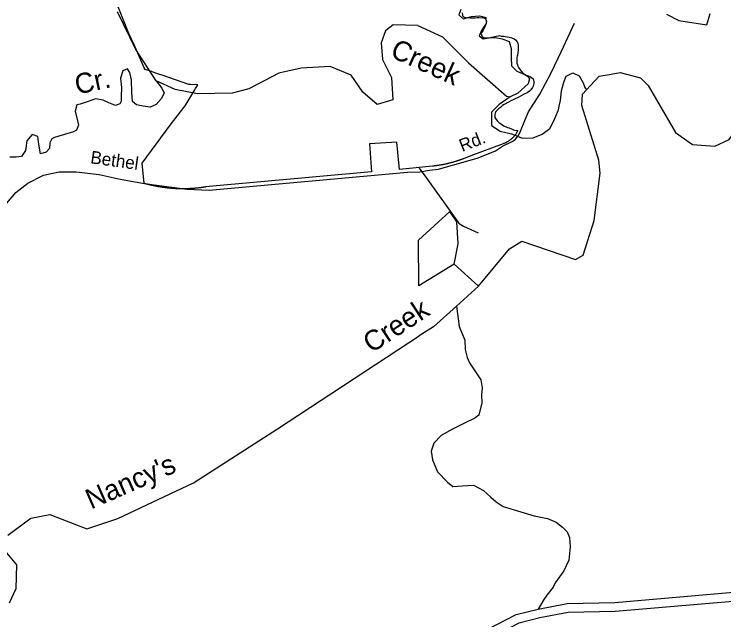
# Model space of a CAD drawing. Extents: x 2104537 to 2336408, y 34176 to 229611.
# Drawn here: x 2300286 to 2305585, y 79586 to 84107 of the extents above; entities that cross this region are included whole.
import ezdxf

# ---------------------------------------------------------------- set-up
doc = ezdxf.new("R2010")
doc.units = 0
for name, color, linetype in [('Exist Boundary Political City Limit New', 7, 'Continuous'), ('Exist Hydrographic Buffer Line', 7, 'Continuous'), ('Exist Hydrographic Creek Single Shore', 7, 'Continuous'), ('Exist Hydrographic Misc Water Feature', 7, 'Continuous'), ('Exist Hydrographic Pond Under 1500 Sq Ft', 7, 'Continuous'), ('Exist Hydrographic River Shore', 7, 'Continuous'), ('Exist Road Non-System Type 51', 7, 'Continuous'), ('Exist Road Secondary Type 51 Attributed', 7, 'Continuous'), ('Exist Road Secondary Type 51 Label', 7, 'Continuous'), ('Map Preparation Boundary City Limit Buffer Line', 7, 'Continuous'), ('Old_Level_32', 7, 'Continuous')]:
    doc.layers.add(name, color=color, linetype=linetype)

msp = doc.modelspace()

# ---------------------------------------------------------------- linework, layer by layer
at = {"layer": 'Exist Boundary Political City Limit New'}
for points in [[(2301338.5, 82823.9), (2301334.5, 82824.7), (2301330.5, 82825.5), (2301326.8, 82826.3), (2301322.8, 82827.2), (2301318.8, 82828), (2301315, 82828.9), (2301311, 82829.8), (2301307, 82830.7), (2301303.2, 82831.6), (2301299.2, 82832.5), (2301295.5, 82833.5), (2301291.5, 82834.4), (2301287.8, 82835.4), (2301283.8, 82836.4), (2301280, 82837.4), (2301276, 82838.4), (2301272.2, 82839.4), (2301268.2, 82840.5), (2301264.5, 82841.5), (2301260.5, 82842.6), (2301256.8, 82843.7), (2301241.2, 82995.5), (2301451, 83279.5), (2301552.5, 83411.4), (2301562, 83423.8), (2301634.2, 83541.8), (2301640.5, 83551.9), (2301655.2, 83576.1), (2301658, 83580.5), (2301604.5, 83582), (2301589.2, 83582.5), (2301389.5, 83651.4), (2301364.2, 83660.1), (2301303.5, 83681.1), (2301262.8, 83695.1), (2301257.2, 83706.9), (2301182.8, 83873.6), (2301142.8, 83962.7), (2301041.5, 84215.2)], [(2303632.2, 84117.2), (2303633, 84103.8), (2303634.2, 84097.4), (2303635.5, 84092.6), (2303640, 84086.8), (2303647.5, 84084.4), (2303662.8, 84081.3), (2303672.8, 84081.6), (2303691, 84081.5), (2303701.2, 84080.3), (2303715.5, 84080), (2303728.2, 84081.1), (2303742, 84081.9), (2303756, 84081.6), (2303791, 84080.8), (2303802, 84075.2), (2303806.2, 84072), (2303811, 84062.9), (2303812, 84050.7), (2303812, 84049.2)], [(2303812, 84049.2), (2303810.2, 84042.6), (2303807.2, 84030.2), (2303803, 84019.4), (2303799, 84008.9), (2303793.8, 83998.7), (2303787, 83989), (2303780.2, 83976.4), (2303777, 83970.2), (2303773.8, 83961.3), (2303775, 83953.3), (2303777, 83946.9), (2303780.2, 83940.1), (2303790.5, 83933.4), (2303797.5, 83931.4), (2303818, 83930.3), (2303826.8, 83931.8), (2303839, 83934), (2303850.5, 83934.7), (2303865.5, 83938.2), (2303875, 83940.8), (2303886.2, 83943.3), (2303901.8, 83946.2), (2303910.5, 83947.8), (2303922.8, 83944.3), (2303943, 83943), (2303951.2, 83941.8), (2303981, 83936.6), (2303995.5, 83933.7), (2304018.5, 83922.8), (2304030.2, 83915.6), (2304040.8, 83902.2), (2304047.5, 83888.1), (2304049, 83877.9), (2304050, 83860.4), (2304050.2, 83841.8), (2304046.8, 83819.4), (2304044.2, 83801.3), (2304041.8, 83794.3), (2304040.5, 83783.7), (2304038.2, 83764.4), (2304040.2, 83742.8), (2304043.8, 83730), (2304047, 83719.6), (2304051.5, 83708.6), (2304056.5, 83701.6), (2304075.2, 83679.7), (2304087, 83665.5), (2304096.5, 83659.6), (2304109, 83653), (2304127.2, 83646.5), (2304139, 83641.6), (2304152.5, 83633.1), (2304160.8, 83623.9), (2304165, 83614.5), (2304166, 83605.1), (2304166.5, 83590.5), (2304163.8, 83574.2), (2304157.2, 83560), (2304144, 83542.5), (2304134.5, 83533.4), (2304115.5, 83520.7), (2304094, 83509.4), (2304067, 83494.6), (2304049.5, 83485.7), (2304021.2, 83473.3), (2304011, 83468.9), (2303993.5, 83459.6), (2303977.8, 83450.9), (2303944.5, 83432.5), (2303933.2, 83425), (2303925.2, 83419.2), (2303917, 83411.5), (2303902.2, 83400.8), (2303892.8, 83391.7), (2303882.8, 83380.7), (2303878, 83368.2), (2303874.8, 83359.4), (2303874.8, 83353), (2303874.2, 83343.8), (2303876, 83335.6), (2303879, 83327.8), (2303892, 83311.8), (2303899.2, 83304.5), (2303906.2, 83296.9), (2303918.5, 83290.7), (2303943, 83274.8), (2303969.2, 83262.2), (2303981.8, 83258.2), (2303999.8, 83251.1), (2304013.8, 83245), (2304024.2, 83240.4), (2304039.5, 83238.5), (2304046.2, 83237.4), (2304045.5, 83236), (2304043.8, 83232.4), (2304042, 83228.9), (2304040, 83225.4), (2304038, 83221.9), (2304035.8, 83218.5)], [(2304029.2, 83208.6), (2304026.8, 83205.4), (2304024.2, 83202.2), (2304021.8, 83199.1), (2304019.2, 83196), (2304016.8, 83193), (2304014, 83190.1), (2304011.2, 83187.2), (2304008.2, 83184.3), (2304005.5, 83181.5), (2304002.5, 83178.8), (2304001.5, 83178), (2303999.5, 83176.2), (2303996.5, 83173.6), (2303993.5, 83171.1), (2303990.2, 83168.6), (2303987, 83166.2), (2303983.8, 83163.9), (2303980.5, 83161.6), (2303977.2, 83159.5), (2303973.8, 83157.3), (2303970.2, 83155.3), (2303966.8, 83153.3), (2303963.2, 83151.4), (2303959.8, 83149.6), (2303956, 83147.9), (2303952.5, 83146.2), (2303948.8, 83144.6), (2303945, 83143.1), (2303940.8, 83141), (2303939.2, 83140.5), (2303938.2, 83140.1), (2303695.2, 83048.7), (2303653.2, 83033), (2303647, 83030.5), (2303643.2, 83029), (2303639.5, 83027.6), (2303635.8, 83026.2), (2303632, 83024.8), (2303628.2, 83023.4), (2303625.8, 83022.5), (2303624.5, 83022), (2303620.8, 83020.7), (2303617, 83019.3), (2303613, 83018), (2303609.2, 83016.7), (2303605.5, 83015.4), (2303601.8, 83014.1), (2303598, 83012.9), (2303594.2, 83011.6), (2303590.2, 83010.4), (2303586.5, 83009.2), (2303582.8, 83008), (2303579, 83006.9), (2303575, 83005.7), (2303571.2, 83004.6), (2303567.2, 83003.5), (2303563.5, 83002.3), (2303559.8, 83001.3), (2303555.8, 83000.2), (2303552, 82999.1), (2303548, 82998.1), (2303544.2, 82997.1), (2303540.2, 82996.1), (2303536.5, 82995.1), (2303532.5, 82994.1), (2303528.8, 82993.2), (2303524.8, 82992.2), (2303521, 82991.3), (2303517, 82990.4), (2303513.2, 82989.5), (2303509.2, 82988.7), (2303505.2, 82987.8), (2303501.5, 82987), (2303497.5, 82986.2), (2303493.5, 82985.4), (2303491, 82984.9), (2303489.8, 82984.6), (2303485.8, 82983.8), (2303481.8, 82983.1), (2303477.8, 82982.4), (2303474, 82981.6), (2303470, 82981), (2303466, 82980.3), (2303462, 82979.6), (2303458.2, 82979), (2303454.2, 82978.3), (2303450.2, 82977.7), (2303446.2, 82977.1), (2303442.2, 82976.6), (2303438.5, 82976), (2303434.5, 82975.5), (2303430.5, 82975), (2303426.5, 82974.5), (2303422.5, 82974), (2303418.5, 82973.5), (2303417.8, 82973.4), (2303414.5, 82973), (2303410.5, 82972.4), (2303164.2, 82948.3)], [(2304035.8, 83218.5), (2304033.8, 83215.2), (2304031.5, 83211.9), (2304029.2, 83208.6)], [(2303164.2, 82948.3), (2303144.2, 83151.9), (2302938.5, 83139.2), (2302952.8, 82931), (2301714.5, 82817.2), (2301713.5, 82817.1), (2301708.2, 82816.2), (2301704.5, 82815.6), (2301700.5, 82815), (2301696.5, 82814.5), (2301692.5, 82813.9), (2301688.5, 82813.3), (2301684.5, 82812.8), (2301680.8, 82812.2), (2301676.8, 82811.7), (2301672.8, 82811.2), (2301668.8, 82810.8), (2301664.8, 82810.3), (2301660.8, 82809.9), (2301656.8, 82809.4), (2301652.8, 82809), (2301648.8, 82808.6), (2301645, 82808.2), (2301641, 82807.8), (2301637, 82807.5), (2301633, 82807.1), (2301629, 82806.8), (2301625, 82806.5), (2301621, 82806.2), (2301617, 82805.9), (2301613, 82805.6), (2301609, 82805.4), (2301605, 82805.2), (2301601, 82804.9), (2301597, 82804.7), (2301593, 82804.5), (2301589, 82804.4), (2301585, 82804.2), (2301581, 82804), (2301577, 82803.9), (2301573, 82803.8), (2301569, 82803.7), (2301565, 82803.6), (2301561, 82803.5), (2301557, 82803.5), (2301553, 82803.5), (2301549, 82803.4), (2301545, 82803.4), (2301541, 82803.4), (2301537, 82803.5), (2301533, 82803.5), (2301529, 82803.5), (2301525, 82803.6), (2301521, 82803.7), (2301517, 82803.8), (2301513, 82803.9), (2301509, 82804), (2301505, 82804.2), (2301501, 82804.3), (2301497, 82804.5), (2301493, 82804.7), (2301489, 82804.9), (2301485, 82805.1), (2301481, 82805.4), (2301477, 82805.6), (2301473, 82805.9), (2301469, 82806.2), (2301465, 82806.5), (2301461, 82806.8), (2301457.2, 82807.1), (2301453.2, 82807.5), (2301449.2, 82807.8), (2301445.2, 82808.2), (2301441.2, 82808.6), (2301437.2, 82808.9), (2301433.2, 82809.4), (2301429.2, 82809.8), (2301425.2, 82810.2), (2301421.2, 82810.7), (2301417.2, 82811.2), (2301413.2, 82811.7), (2301409.5, 82812.2), (2301405.5, 82812.7), (2301401.5, 82813.2), (2301397.5, 82813.8), (2301393.5, 82814.4), (2301389.5, 82815), (2301385.8, 82815.6), (2301381.8, 82816.2), (2301377.8, 82816.8), (2301373.8, 82817.5), (2301369.8, 82818.1), (2301366, 82818.8), (2301362, 82819.5), (2301358, 82820.2), (2301354, 82820.9), (2301350.2, 82821.6), (2301346.2, 82822.4), (2301342.2, 82823.1), (2301338.5, 82823.9)]]:
    msp.add_lwpolyline(points, dxfattribs=at)
at = {"layer": 'Exist Hydrographic Buffer Line'}
for points in [[(2304212.1, 79601.9), (2304422.6, 79642.9), (2304774.5, 79649.5), (2305976.8, 79752.8), (2307455.9, 79935.7), (2308377, 79984.9), (2308927.1, 79851.8), (2309133.4, 79798.2)], [(2303364.2, 79212.7), (2303558.5, 79305.2), (2304056.4, 79563.6), (2304212.1, 79601.9)]]:
    msp.add_lwpolyline(points, dxfattribs=at)
at = {"layer": 'Exist Hydrographic Creek Single Shore'}
msp.add_line((2303754, 82077.5), (2303588.3, 81927.8), dxfattribs=at)
for points in [[(2301346.1, 83610.4), (2301193.9, 83843), (2301058, 84124.3)], [(2303620.5, 84143.7), (2303607.2, 84103.4), (2303637.7, 84071.9), (2303701.5, 84091.1), (2303761.6, 84094.3), (2303807.7, 84083.1), (2303810.6, 84037.1), (2303775.5, 83986.4), (2303758.3, 83946), (2303786.8, 83922.5), (2303832.7, 83931.4), (2303876.4, 83934.2), (2303928.7, 83923.2), (2303981.2, 83904.1), (2303996.2, 83852.3), (2303997.6, 83780.3), (2304000.7, 83722.2), (2304039.4, 83680.9), (2304081.7, 83663.7), (2304118.2, 83644.3), (2304134.8, 83624.6), (2304123.3, 83586.3), (2304046.8, 83516.8), (2303989.6, 83489.2)], [(2303299.2, 84022), (2303116.9, 84029), (2303058.1, 83984.3), (2303026.1, 83893), (2303035.1, 83768.2), (2303103, 83635.7), (2303113, 83468.2), (2302997, 83434.4), (2302888.1, 83525), (2302803, 83651.3), (2302645.1, 83716.7), (2302427.9, 83704.4), (2302262, 83668.3), (2302037.9, 83551.2), (2301913, 83517.5), (2301654.9, 83512.6), (2301488, 83545.3), (2301346.1, 83610.4)], [(2303299.2, 84022), (2303484, 83938.3), (2303678.5, 83743.8), (2303961.3, 83496.3), (2303989.6, 83489.2)], [(2301346.1, 83610.4), (2301387.9, 83556.2), (2301406, 83518.3), (2301382.2, 83476.3), (2301346.3, 83434.2), (2301302.2, 83412.1), (2301248.1, 83421.9), (2301199.9, 83431.7), (2301169.7, 83455.5), (2301163.4, 83523.4), (2301161.3, 83617.3), (2301149, 83673.1), (2301130.8, 83699), (2301096.7, 83684.9), (2301078.9, 83630.9), (2301087.3, 83561.1), (2301083.4, 83493.2), (2301083.4, 83457.2), (2301073.6, 83437.2), (2301041.6, 83425.1), (2300991.5, 83444.9), (2300951.1, 83464.7), (2300892.9, 83474.5), (2300839, 83456.3), (2300778.9, 83436.1), (2300753.1, 83430), (2300741, 83384), (2300757.2, 83312.2), (2300765.4, 83278.3), (2300751.4, 83242.3), (2300727.4, 83228.2), (2300661.4, 83208), (2300587.4, 83187.7), (2300567.5, 83177.7), (2300551.5, 83147.7), (2300549.5, 83103.7), (2300525.5, 83077.7), (2300481.4, 83065.5), (2300469.3, 83137.4), (2300460.9, 83195.3), (2300419, 83209.1), (2300380.9, 83161), (2300369.2, 83089.1), (2300341.1, 83045), (2300301.1, 83038.9), (2300253.2, 83040.7)], [(2303989.6, 83489.2), (2303906.4, 83434), (2303849.4, 83376.9), (2303849.4, 83276.7), (2303913.9, 83233.9), (2304000.5, 83213.5), (2304081.1, 83183), (2304161, 83184.5), (2304228.5, 83211.8), (2304285.7, 83252.9), (2304314.8, 83311.5), (2304349.3, 83392.3), (2304355.8, 83419.6), (2304365.7, 83462.7), (2304372.4, 83535), (2304389.3, 83599.4), (2304408.5, 83643.8), (2304457.9, 83668.7), (2304504.5, 83647.6), (2304535.5, 83596.1), (2304548, 83560.3), (2304560.1, 83542.3)], [(2304560.1, 83542.3), (2304654, 83645.6), (2304742.8, 83660.2), (2304812.1, 83671.5), (2304962, 83631.5), (2305021, 83574.7), (2305225, 83225), (2305351, 83134.8), (2305518.1, 83121.7), (2305625.1, 83171.9), (2305831, 83455.7), (2305855, 83532.1), (2306004, 83590.5)], [(2303754, 82077.5), (2303985.1, 82355.7), (2304075.9, 82411.8), (2304477, 82276.6), (2304535, 82308.5), (2304616, 82567.6), (2304662, 82920.6), (2304651.9, 83018.7), (2304523.6, 83425.8), (2304529.9, 83509.5), (2304560.1, 83542.3)], [(2303588.3, 81927.8), (2303416.1, 81772.1), (2303309, 81705.5)], [(2303588.3, 81927.8), (2303607.6, 81776), (2303651.5, 81672.7), (2303652.9, 81602.6), (2303668.1, 81544.8), (2303686.7, 81505.1), (2303736.2, 81429.9), (2303771.2, 81378.5), (2303780.5, 81318.6), (2303775.5, 81264.4), (2303778.6, 81204.4), (2303756.3, 81113.9), (2303726.7, 81091.3), (2303649.4, 81053.8), (2303558.2, 81010), (2303474.9, 80962.3), (2303418.3, 80903.2), (2303399.3, 80844.8), (2303410.5, 80778.9), (2303446.2, 80691.4), (2303521.7, 80612.7), (2303560.2, 80581.4), (2303630.4, 80584.7), (2303716.3, 80590.3), (2303791.1, 80551.7), (2303844, 80500.6), (2303884.8, 80465.3), (2303937.5, 80430.3), (2304070.2, 80392.7), (2304168.8, 80362.5), (2304269.3, 80342.4), (2304333.7, 80313.5), (2304380.4, 80278.4), (2304415.3, 80243), (2304432.1, 80201.2), (2304437.2, 80131.2), (2304427.2, 80030.9), (2304390.7, 79952.1), (2304326.5, 79860.7), (2304311.1, 79830.4), (2304262.3, 79769.4), (2304240.8, 79737), (2304197.9, 79666)], [(2300237, 80217.1), (2300410, 80345), (2300551.9, 80371.8), (2300827.9, 80264.8), (2301060, 80342.3), (2301623.9, 80607), (2302253, 81011.5), (2303309, 81705.5)], [(2300250.1, 79711.7), (2300299.1, 79819), (2300305, 79996), (2300230, 80086.1)]]:
    msp.add_lwpolyline(points, dxfattribs=at)
at = {"layer": 'Exist Hydrographic Misc Water Feature'}
msp.add_line((2303754, 82077.5), (2303570.1, 82240.9), dxfattribs=at)
at = {"layer": 'Exist Hydrographic Pond Under 1500 Sq Ft'}
for p, q in [((2303307.6, 82080.1), (2303306, 82421)), ((2303570.1, 82240.9), (2303307.6, 82080.1))]:
    msp.add_line(p, q, dxfattribs=at)
for points in [[(2305157, 84108.5), (2305249, 84059.6), (2305458, 84028.5), (2305482, 84111.5)], [(2303570.1, 82240.9), (2303601, 82393.1), (2303591, 82556.8), (2303539.9, 82633.6), (2303306, 82421)]]:
    msp.add_lwpolyline(points, dxfattribs=at)
at = {"layer": 'Exist Hydrographic River Shore'}
for points in [[(2304197.9, 79666), (2304415.7, 79708.4), (2304771.1, 79715.1), (2305970, 79818.1), (2307450.1, 80001.1), (2308383.1, 80050.9), (2308943.1, 79915.4), (2309151.2, 79861.3)], [(2303336.1, 79272), (2303529.3, 79364), (2304033.1, 79625.5), (2304197.9, 79666)]]:
    msp.add_lwpolyline(points, dxfattribs=at)
at = {"layer": 'Exist Road Non-System Type 51'}
msp.add_lwpolyline([(2303311.1, 82957.6), (2303359.8, 82889.7), (2303603.8, 82549.7), (2303616.1, 82538.4), (2303640.2, 82524.6), (2303750.5, 82475.4)], dxfattribs=at)
at = {"layer": 'Exist Road Secondary Type 51 Attributed'}
msp.add_lwpolyline([(2300131.8, 82582.1), (2300298.7, 82775.5), (2300388.2, 82845.9), (2300503.3, 82904.7), (2300622.2, 82931.6), (2300747.5, 82931.6), (2300921.3, 82911.1), (2301077.3, 82876.6), (2301258.9, 82843.3), (2301405.9, 82824.1), (2301577.5, 82800.3), (2301742.2, 82793.4), (2303223.3, 82928.3), (2303315.9, 82931.2), (2303386.8, 82941.6), (2303454, 82949.1), (2303532.5, 82973.9), (2303604.2, 82992.5), (2303749.8, 83036.1), (2303880.3, 83087.2), (2303933.4, 83122.6), (2304008.3, 83158.8), (2304028.9, 83175.3), (2304050.9, 83201.4), (2304067.4, 83233), (2304099, 83314), (2304126.4, 83377.2), (2304211.6, 83509.1), (2304296.7, 83668.7), (2304370.4, 83827.3), (2304468.8, 84040)], dxfattribs=at)
at = {"layer": 'Map Preparation Boundary City Limit Buffer Line'}
for points in [[(2301338.5, 82823.9), (2301334.5, 82824.7), (2301330.5, 82825.5), (2301326.8, 82826.3), (2301322.8, 82827.2), (2301318.8, 82828), (2301315, 82828.9), (2301311, 82829.8), (2301307, 82830.7), (2301303.2, 82831.6), (2301299.2, 82832.5), (2301295.5, 82833.5), (2301291.5, 82834.4), (2301287.8, 82835.4), (2301283.8, 82836.4), (2301280, 82837.4), (2301276, 82838.4), (2301272.2, 82839.4), (2301268.2, 82840.5), (2301264.5, 82841.5), (2301260.5, 82842.6), (2301256.8, 82843.7), (2301241.2, 82995.5), (2301451, 83279.5), (2301552.5, 83411.4), (2301562, 83423.8), (2301634.2, 83541.8), (2301640.5, 83551.9), (2301655.2, 83576.1), (2301658, 83580.5), (2301604.5, 83582), (2301589.2, 83582.5), (2301389.5, 83651.4), (2301364.2, 83660.1), (2301303.5, 83681.1), (2301262.8, 83695.1), (2301257.2, 83706.9), (2301182.8, 83873.6), (2301142.8, 83962.7), (2301041.5, 84215.2)], [(2303632.2, 84117.2), (2303633, 84103.8), (2303634.2, 84097.4), (2303635.5, 84092.6), (2303640, 84086.8), (2303647.5, 84084.4), (2303662.8, 84081.3), (2303672.8, 84081.6), (2303691, 84081.5), (2303701.2, 84080.3), (2303715.5, 84080), (2303728.2, 84081.1), (2303742, 84081.9), (2303756, 84081.6), (2303791, 84080.8), (2303802, 84075.2), (2303806.2, 84072), (2303811, 84062.9), (2303812, 84050.7), (2303812, 84049.2)], [(2303812, 84049.2), (2303810.2, 84042.6), (2303807.2, 84030.2), (2303803, 84019.4), (2303799, 84008.9), (2303793.8, 83998.7), (2303787, 83989), (2303780.2, 83976.4), (2303777, 83970.2), (2303773.8, 83961.3), (2303775, 83953.3), (2303777, 83946.9), (2303780.2, 83940.1), (2303790.5, 83933.4), (2303797.5, 83931.4), (2303818, 83930.3), (2303826.8, 83931.8), (2303839, 83934), (2303850.5, 83934.7), (2303865.5, 83938.2), (2303875, 83940.8), (2303886.2, 83943.3), (2303901.8, 83946.2), (2303910.5, 83947.8), (2303922.8, 83944.3), (2303943, 83943), (2303951.2, 83941.8), (2303981, 83936.6), (2303995.5, 83933.7), (2304018.5, 83922.8), (2304030.2, 83915.6), (2304040.8, 83902.2), (2304047.5, 83888.1), (2304049, 83877.9), (2304050, 83860.4), (2304050.2, 83841.8), (2304046.8, 83819.4), (2304044.2, 83801.3), (2304041.8, 83794.3), (2304040.5, 83783.7), (2304038.2, 83764.4), (2304040.2, 83742.8), (2304043.8, 83730), (2304047, 83719.6), (2304051.5, 83708.6), (2304056.5, 83701.6), (2304075.2, 83679.7), (2304087, 83665.5), (2304096.5, 83659.6), (2304109, 83653), (2304127.2, 83646.5), (2304139, 83641.6), (2304152.5, 83633.1), (2304160.8, 83623.9), (2304165, 83614.5), (2304166, 83605.1), (2304166.5, 83590.5), (2304163.8, 83574.2), (2304157.2, 83560), (2304144, 83542.5), (2304134.5, 83533.4), (2304115.5, 83520.7), (2304094, 83509.4), (2304067, 83494.6), (2304049.5, 83485.7), (2304021.2, 83473.3), (2304011, 83468.9), (2303993.5, 83459.6), (2303977.8, 83450.9), (2303944.5, 83432.5), (2303933.2, 83425), (2303925.2, 83419.2), (2303917, 83411.5), (2303902.2, 83400.8), (2303892.8, 83391.7), (2303882.8, 83380.7), (2303878, 83368.2), (2303874.8, 83359.4), (2303874.8, 83353), (2303874.2, 83343.8), (2303876, 83335.6), (2303879, 83327.8), (2303892, 83311.8), (2303899.2, 83304.5), (2303906.2, 83296.9), (2303918.5, 83290.7), (2303943, 83274.8), (2303969.2, 83262.2), (2303981.8, 83258.2), (2303999.8, 83251.1), (2304013.8, 83245), (2304024.2, 83240.4), (2304039.5, 83238.5), (2304046.2, 83237.4), (2304045.5, 83236), (2304043.8, 83232.4), (2304042, 83228.9), (2304040, 83225.4), (2304038, 83221.9), (2304035.8, 83218.5)], [(2304029.2, 83208.6), (2304026.8, 83205.4), (2304024.2, 83202.2), (2304021.8, 83199.1), (2304019.2, 83196), (2304016.8, 83193), (2304014, 83190.1), (2304011.2, 83187.2), (2304008.2, 83184.3), (2304005.5, 83181.5), (2304002.5, 83178.8), (2304001.5, 83178), (2303999.5, 83176.2), (2303996.5, 83173.6), (2303993.5, 83171.1), (2303990.2, 83168.6), (2303987, 83166.2), (2303983.8, 83163.9), (2303980.5, 83161.6), (2303977.2, 83159.5), (2303973.8, 83157.3), (2303970.2, 83155.3), (2303966.8, 83153.3), (2303963.2, 83151.4), (2303959.8, 83149.6), (2303956, 83147.9), (2303952.5, 83146.2), (2303948.8, 83144.6), (2303945, 83143.1), (2303940.8, 83141), (2303939.2, 83140.5), (2303938.2, 83140.1), (2303695.2, 83048.7), (2303653.2, 83033), (2303647, 83030.5), (2303643.2, 83029), (2303639.5, 83027.6), (2303635.8, 83026.2), (2303632, 83024.8), (2303628.2, 83023.4), (2303625.8, 83022.5), (2303624.5, 83022), (2303620.8, 83020.7), (2303617, 83019.3), (2303613, 83018), (2303609.2, 83016.7), (2303605.5, 83015.4), (2303601.8, 83014.1), (2303598, 83012.9), (2303594.2, 83011.6), (2303590.2, 83010.4), (2303586.5, 83009.2), (2303582.8, 83008), (2303579, 83006.9), (2303575, 83005.7), (2303571.2, 83004.6), (2303567.2, 83003.5), (2303563.5, 83002.3), (2303559.8, 83001.3), (2303555.8, 83000.2), (2303552, 82999.1), (2303548, 82998.1), (2303544.2, 82997.1), (2303540.2, 82996.1), (2303536.5, 82995.1), (2303532.5, 82994.1), (2303528.8, 82993.2), (2303524.8, 82992.2), (2303521, 82991.3), (2303517, 82990.4), (2303513.2, 82989.5), (2303509.2, 82988.7), (2303505.2, 82987.8), (2303501.5, 82987), (2303497.5, 82986.2), (2303493.5, 82985.4), (2303491, 82984.9), (2303489.8, 82984.6), (2303485.8, 82983.8), (2303481.8, 82983.1), (2303477.8, 82982.4), (2303474, 82981.6), (2303470, 82981), (2303466, 82980.3), (2303462, 82979.6), (2303458.2, 82979), (2303454.2, 82978.3), (2303450.2, 82977.7), (2303446.2, 82977.1), (2303442.2, 82976.6), (2303438.5, 82976), (2303434.5, 82975.5), (2303430.5, 82975), (2303426.5, 82974.5), (2303422.5, 82974), (2303418.5, 82973.5), (2303417.8, 82973.4), (2303414.5, 82973), (2303410.5, 82972.4), (2303164.2, 82948.3)], [(2304035.8, 83218.5), (2304033.8, 83215.2), (2304031.5, 83211.9), (2304029.2, 83208.6)], [(2303164.2, 82948.3), (2303144.2, 83151.9), (2302938.5, 83139.2), (2302952.8, 82931), (2301714.5, 82817.2), (2301713.5, 82817.1), (2301708.2, 82816.2), (2301704.5, 82815.6), (2301700.5, 82815), (2301696.5, 82814.5), (2301692.5, 82813.9), (2301688.5, 82813.3), (2301684.5, 82812.8), (2301680.8, 82812.2), (2301676.8, 82811.7), (2301672.8, 82811.2), (2301668.8, 82810.8), (2301664.8, 82810.3), (2301660.8, 82809.9), (2301656.8, 82809.4), (2301652.8, 82809), (2301648.8, 82808.6), (2301645, 82808.2), (2301641, 82807.8), (2301637, 82807.5), (2301633, 82807.1), (2301629, 82806.8), (2301625, 82806.5), (2301621, 82806.2), (2301617, 82805.9), (2301613, 82805.6), (2301609, 82805.4), (2301605, 82805.2), (2301601, 82804.9), (2301597, 82804.7), (2301593, 82804.5), (2301589, 82804.4), (2301585, 82804.2), (2301581, 82804), (2301577, 82803.9), (2301573, 82803.8), (2301569, 82803.7), (2301565, 82803.6), (2301561, 82803.5), (2301557, 82803.5), (2301553, 82803.5), (2301549, 82803.4), (2301545, 82803.4), (2301541, 82803.4), (2301537, 82803.5), (2301533, 82803.5), (2301529, 82803.5), (2301525, 82803.6), (2301521, 82803.7), (2301517, 82803.8), (2301513, 82803.9), (2301509, 82804), (2301505, 82804.2), (2301501, 82804.3), (2301497, 82804.5), (2301493, 82804.7), (2301489, 82804.9), (2301485, 82805.1), (2301481, 82805.4), (2301477, 82805.6), (2301473, 82805.9), (2301469, 82806.2), (2301465, 82806.5), (2301461, 82806.8), (2301457.2, 82807.1), (2301453.2, 82807.5), (2301449.2, 82807.8), (2301445.2, 82808.2), (2301441.2, 82808.6), (2301437.2, 82808.9), (2301433.2, 82809.4), (2301429.2, 82809.8), (2301425.2, 82810.2), (2301421.2, 82810.7), (2301417.2, 82811.2), (2301413.2, 82811.7), (2301409.5, 82812.2), (2301405.5, 82812.7), (2301401.5, 82813.2), (2301397.5, 82813.8), (2301393.5, 82814.4), (2301389.5, 82815), (2301385.8, 82815.6), (2301381.8, 82816.2), (2301377.8, 82816.8), (2301373.8, 82817.5), (2301369.8, 82818.1), (2301366, 82818.8), (2301362, 82819.5), (2301358, 82820.2), (2301354, 82820.9), (2301350.2, 82821.6), (2301346.2, 82822.4), (2301342.2, 82823.1), (2301338.5, 82823.9)]]:
    msp.add_lwpolyline(points, dxfattribs=at)

# ---------------------------------------------------------------- texts
at = {"layer": 'Exist Road Secondary Type 51 Label'}
for s, rotation, p in [('Rd.', 21.4915, (2303631.2, 83078.1)), ('Bethel', 351.9849, (2300850.7, 82994.7))]:
    msp.add_text(s, height=95, rotation=rotation, dxfattribs=at).set_placement(p)
at = {"layer": 'Old_Level_32'}
for s, rotation, p in [('Creek', 335.6344, (2303085.6, 83792.8)), ('Cr.', 12.2577, (2300755.7, 83506.5)), ('Creek', 33.3106, (2302953.8, 81573)), ("Nancy's", 23.7054, (2300859.4, 80408.7))]:
    msp.add_text(s, height=150, rotation=rotation, dxfattribs=at).set_placement(p)

doc.saveas('drawing.dxf')
